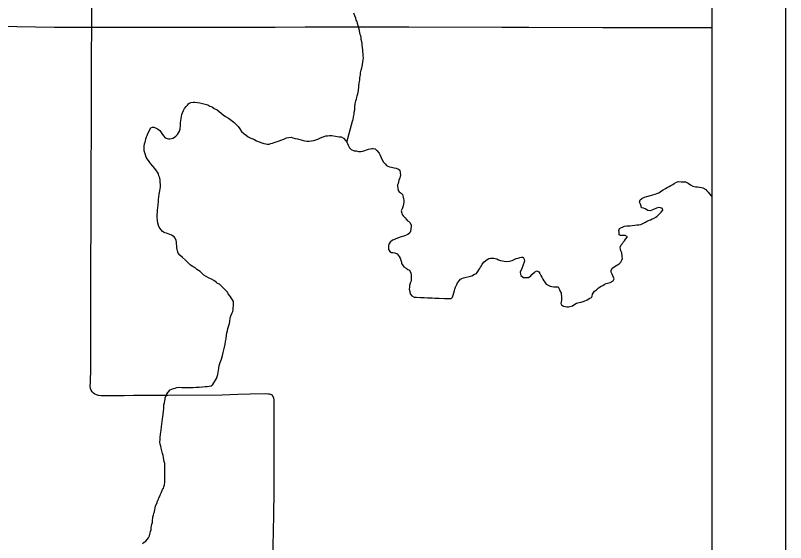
# Model space of a CAD drawing. Extents: x -17 to 88, y -5 to 22.
# Drawn here: x -11.306 to -10.26, y 19.522 to 20.238 of the extents above; entities that cross this region are included whole.
import ezdxf

# ---------------------------------------------------------------- set-up
doc = ezdxf.new("R2010")
doc.units = 0
for name, color, linetype in [('Default', 7, 'Continuous'), ('GM_X_County_Road', 7, 'Continuous'), ('GM_X_Minor_River', 7, 'Continuous'), ('GM_X_Township_Road', 7, 'Continuous'), ('SH_Data', 7, 'Continuous')]:
    doc.layers.add(name, color=color, linetype=linetype)

msp = doc.modelspace()

# ---------------------------------------------------------------- linework, layer by layer
at = {"layer": 'Default'}
msp.add_lwpolyline([(-17.1602, 20.9), (-10.3602, 20.9), (-10.3602, 14.1), (-17.1602, 14.1)], close=True, dxfattribs=at)
at = {"layer": 'GM_X_County_Road'}
for points in [[(-12.2088, 20.2321), (-12.1227, 20.231), (-12.0798, 20.2306), (-12.0096, 20.23), (-11.917, 20.2293), (-11.8213, 20.2286), (-11.7523, 20.2281), (-11.6665, 20.2273), (-11.6355, 20.2269), (-11.6162, 20.2268), (-11.5398, 20.2261), (-11.4329, 20.2247), (-11.4005, 20.2243), (-11.3297, 20.2235), (-11.2526, 20.2225), (-11.2284, 20.2223), (-11.2019, 20.2224)], [(-11.2019, 20.2224), (-11.1482, 20.2223), (-11.1252, 20.2223), (-11.0339, 20.2223), (-10.9835, 20.2224), (-10.9531, 20.2225), (-10.9121, 20.2226), (-10.8531, 20.2226), (-10.7717, 20.2228), (-10.6455, 20.2223), (-10.6089, 20.2222), (-10.5082, 20.222), (-10.4659, 20.2219), (-10.4162, 20.2218), (-10.3602, 20.2217)]]:
    msp.add_lwpolyline(points, dxfattribs=at)
at = {"layer": 'GM_X_Minor_River'}
for points in [[(-10.8558, 20.0661), (-10.8481, 20.0944), (-10.8473, 20.0967), (-10.8465, 20.1005), (-10.846, 20.1039), (-10.8456, 20.1069), (-10.8451, 20.1099), (-10.8447, 20.1126), (-10.8447, 20.1145), (-10.8442, 20.1179), (-10.8438, 20.1202), (-10.8434, 20.1224), (-10.8426, 20.1247), (-10.8422, 20.127), (-10.8417, 20.1289), (-10.8409, 20.1319), (-10.8401, 20.1364), (-10.8388, 20.1467), (-10.8383, 20.1504), (-10.8382, 20.1535), (-10.8378, 20.1558), (-10.8374, 20.1576), (-10.837, 20.1603), (-10.8361, 20.1641), (-10.8353, 20.1671), (-10.8345, 20.1713), (-10.834, 20.1751), (-10.8336, 20.1781), (-10.8332, 20.1807), (-10.8335, 20.1834), (-10.8334, 20.1864), (-10.8338, 20.1887), (-10.8341, 20.1914), (-10.8344, 20.1948), (-10.8348, 20.1979), (-10.8351, 20.2001), (-10.8354, 20.2024), (-10.8361, 20.2055), (-10.8365, 20.2081), (-10.8368, 20.2104), (-10.8375, 20.2123), (-10.8379, 20.2146), (-10.8386, 20.2177), (-10.8393, 20.2207), (-10.8403, 20.2242), (-10.8411, 20.2272), (-10.8418, 20.2299), (-10.8429, 20.2318), (-10.8436, 20.2345), (-10.845, 20.2379), (-10.8461, 20.2414)], [(-11.0811, 20.0954), (-11.0807, 20.0984), (-11.0803, 20.101), (-11.0795, 20.1037), (-11.0786, 20.1059), (-11.0775, 20.109), (-11.0759, 20.1116), (-11.0739, 20.1146), (-11.072, 20.1164), (-11.07, 20.1187), (-11.0674, 20.1198), (-11.0643, 20.1205), (-11.062, 20.1204), (-11.0586, 20.12), (-11.0552, 20.1196), (-11.0518, 20.1187), (-11.048, 20.1175), (-11.0446, 20.1167), (-11.0416, 20.1151), (-11.0386, 20.1139), (-11.036, 20.112), (-11.0318, 20.11), (-11.0236, 20.103), (-11.0202, 20.1011), (-11.0164, 20.0987), (-11.0127, 20.096), (-11.0093, 20.0933), (-11.0063, 20.0905), (-11.0033, 20.0874), (-11.0011, 20.0844), (-10.9989, 20.0805), (-10.9955, 20.0778), (-10.9925, 20.0755), (-10.9895, 20.0735), (-10.9861, 20.0716), (-10.982, 20.07), (-10.9782, 20.068), (-10.9745, 20.0664), (-10.9711, 20.0652), (-10.9684, 20.0644), (-10.9658, 20.064), (-10.9639, 20.0635), (-10.9612, 20.0635), (-10.9589, 20.0642), (-10.9566, 20.0649), (-10.9543, 20.0657), (-10.9516, 20.0664), (-10.9486, 20.0674), (-10.9451, 20.0689), (-10.9413, 20.0703), (-10.9375, 20.0718), (-10.9344, 20.0725), (-10.9314, 20.0728), (-10.9291, 20.072), (-10.9257, 20.0712), (-10.9227, 20.0704), (-10.9193, 20.0696), (-10.9162, 20.0687), (-10.9128, 20.0679), (-10.9098, 20.0675), (-10.9068, 20.0674), (-10.9037, 20.0677), (-10.9007, 20.0684), (-10.898, 20.0692), (-10.8953, 20.0702), (-10.8922, 20.0717), (-10.8892, 20.0728), (-10.8865, 20.0739), (-10.8842, 20.0746), (-10.8819, 20.0749), (-10.8792, 20.0753), (-10.8762, 20.0752), (-10.866, 20.0735), (-10.8633, 20.0731), (-10.8603, 20.0715), (-10.857, 20.068), (-10.8558, 20.0661), (-10.8547, 20.0642), (-10.854, 20.0619), (-10.8522, 20.0584), (-10.85, 20.0561), (-10.8458, 20.0545), (-10.8431, 20.0541), (-10.8397, 20.0536), (-10.8367, 20.0536), (-10.834, 20.0539), (-10.8313, 20.0546), (-10.829, 20.0557), (-10.8264, 20.0564), (-10.8237, 20.0571), (-10.8218, 20.0575), (-10.8199, 20.0574), (-10.8172, 20.057), (-10.815, 20.0547), (-10.812, 20.0512), (-10.8109, 20.0493), (-10.8095, 20.0462), (-10.8084, 20.0432), (-10.8058, 20.039), (-10.8039, 20.0366), (-10.8021, 20.0343)], [(-11.0331, 19.8761), (-11.0361, 19.8781), (-11.0395, 19.88), (-11.0433, 19.8816), (-11.0467, 19.8836), (-11.0497, 19.8855), (-11.0523, 19.8879), (-11.0549, 19.8902), (-11.0572, 19.8917), (-11.0594, 19.8933), (-11.0617, 19.8952), (-11.0636, 19.8964), (-11.0677, 19.8988), (-11.0707, 19.9015), (-11.0748, 19.9057), (-11.0789, 19.9092), (-11.0823, 19.9127), (-11.0845, 19.9154), (-11.0856, 19.9185), (-11.0859, 19.9204), (-11.0863, 19.9227), (-11.0866, 19.9253), (-11.0869, 19.928), (-11.0869, 19.9303), (-11.0872, 19.9326), (-11.0887, 19.9356), (-11.0902, 19.9375), (-11.0935, 19.9399), (-11.0958, 19.9407), (-11.0981, 19.9415), (-11.1007, 19.9423), (-11.1026, 19.9431), (-11.1045, 19.9439), (-11.1064, 19.9454), (-11.1104, 19.9505), (-11.1115, 19.9528), (-11.1122, 19.9562), (-11.1129, 19.96), (-11.1132, 19.9638), (-11.1132, 19.9676), (-11.1127, 19.971), (-11.1127, 19.974), (-11.1122, 19.9771), (-11.1118, 19.9816), (-11.1113, 19.985), (-11.1113, 19.9881), (-11.1108, 19.9919), (-11.1104, 19.9956), (-11.1095, 19.9998), (-11.1091, 20.0028), (-11.1087, 20.0055), (-11.1086, 20.0089), (-11.1089, 20.0112), (-11.1092, 20.0146), (-11.1096, 20.0177), (-11.1107, 20.0203), (-11.1114, 20.023), (-11.1128, 20.0253), (-11.114, 20.0272), (-11.1162, 20.0303), (-11.1192, 20.0334), (-11.1218, 20.0365), (-11.1232, 20.0384), (-11.1251, 20.0411), (-11.1266, 20.0434), (-11.1281, 20.0457), (-11.1291, 20.0488), (-11.1298, 20.0514), (-11.1306, 20.0541), (-11.1309, 20.0587), (-11.1308, 20.0606), (-11.1304, 20.0636), (-11.1296, 20.0659), (-11.1288, 20.0681), (-11.1284, 20.0704), (-11.1275, 20.0731), (-11.1267, 20.0753), (-11.1256, 20.078), (-11.1216, 20.0855), (-11.1197, 20.0866), (-11.1178, 20.0865), (-11.1144, 20.085), (-11.1125, 20.0842), (-11.1095, 20.0818), (-11.1069, 20.078), (-11.1047, 20.0749), (-11.1025, 20.0718), (-11.0998, 20.071), (-11.0979, 20.0706), (-11.096, 20.0706), (-11.0937, 20.0709), (-11.0918, 20.0716), (-11.0895, 20.0727), (-11.0876, 20.0742), (-11.0857, 20.0764), (-11.0841, 20.0787), (-11.0829, 20.081), (-11.0821, 20.084), (-11.0816, 20.0885), (-11.0816, 20.0919), (-11.0811, 20.0954)], [(-10.8021, 20.0343), (-10.8002, 20.0335), (-10.7979, 20.0327), (-10.7953, 20.0323), (-10.7915, 20.0311), (-10.7888, 20.0307), (-10.7854, 20.0295), (-10.7836, 20.0279), (-10.7832, 20.0245), (-10.7829, 20.0218), (-10.7833, 20.0196), (-10.7838, 20.0177), (-10.785, 20.0143), (-10.7858, 20.0124), (-10.7862, 20.0101), (-10.787, 20.0082), (-10.787, 20.0063), (-10.7867, 20.0037), (-10.786, 20.0006), (-10.7845, 19.9987), (-10.7819, 19.9967), (-10.7804, 19.9948), (-10.7793, 19.9914), (-10.779, 19.9891), (-10.7782, 19.9872), (-10.7783, 19.9845), (-10.7795, 19.9796), (-10.7807, 19.9755), (-10.7819, 19.9728), (-10.7812, 19.9698), (-10.7805, 19.9679), (-10.7794, 19.9659), (-10.7764, 19.9632), (-10.7753, 19.9613), (-10.7734, 19.9594), (-10.7716, 19.9582), (-10.7697, 19.9566), (-10.7686, 19.9532), (-10.7683, 19.9513), (-10.7691, 19.9452), (-10.7703, 19.943), (-10.773, 19.9408), (-10.7753, 19.9397), (-10.7784, 19.9386), (-10.7818, 19.9375), (-10.7857, 19.9361), (-10.7891, 19.9346), (-10.7918, 19.9335), (-10.7937, 19.9328), (-10.7968, 19.9302), (-10.7987, 19.9276), (-10.7992, 19.9253), (-10.7992, 19.9223), (-10.7993, 19.9204), (-10.7974, 19.9177), (-10.7952, 19.9161), (-10.7933, 19.9161), (-10.7906, 19.9156), (-10.7876, 19.9144), (-10.7846, 19.9106), (-10.7835, 19.9083), (-10.7824, 19.906), (-10.7817, 19.9033), (-10.7814, 19.9014), (-10.7803, 19.8995), (-10.7784, 19.8968), (-10.7754, 19.8948), (-10.7728, 19.8929), (-10.7709, 19.8921), (-10.7687, 19.8883), (-10.7683, 19.886), (-10.7685, 19.8788), (-10.7689, 19.8765), (-10.7697, 19.8746), (-10.7705, 19.8716), (-10.7709, 19.8689), (-10.771, 19.8663), (-10.7703, 19.8632), (-10.7696, 19.8602), (-10.7677, 19.8575), (-10.7644, 19.8555), (-10.7613, 19.8555), (-10.7556, 19.855), (-10.7507, 19.8549), (-10.7461, 19.8548), (-10.7427, 19.8547), (-10.7397, 19.8547), (-10.7362, 19.8542), (-10.7305, 19.8541), (-10.7233, 19.8536), (-10.7176, 19.8539), (-10.7142, 19.8538), (-10.7123, 19.8557), (-10.7115, 19.8583), (-10.7106, 19.8614), (-10.7098, 19.8644), (-10.709, 19.8666), (-10.7082, 19.8689), (-10.7074, 19.8708), (-10.7066, 19.8727), (-10.7054, 19.8749)], [(-10.4946, 19.8847), (-10.4957, 19.8866), (-10.4968, 19.8897), (-10.4968, 19.8916), (-10.4956, 19.895), (-10.4933, 19.8964), (-10.4902, 19.8986), (-10.4883, 19.8994), (-10.486, 19.9008), (-10.484, 19.9031), (-10.4829, 19.905), (-10.4817, 19.908), (-10.482, 19.911), (-10.4827, 19.9156), (-10.4838, 19.9183), (-10.4845, 19.9206), (-10.4848, 19.9225), (-10.4844, 19.9244), (-10.4832, 19.9266), (-10.4817, 19.9285), (-10.4805, 19.9304), (-10.4789, 19.9322), (-10.4774, 19.9345), (-10.475, 19.9375), (-10.478, 19.9391), (-10.4803, 19.9391), (-10.4822, 19.9391), (-10.4841, 19.9392), (-10.486, 19.9403), (-10.4863, 19.9438), (-10.4867, 19.9461), (-10.4855, 19.9487), (-10.4789, 19.952), (-10.4755, 19.9523), (-10.4717, 19.9526), (-10.4683, 19.9529), (-10.4648, 19.9532), (-10.4622, 19.9536), (-10.4595, 19.9539), (-10.4568, 19.9542), (-10.4549, 19.955), (-10.453, 19.9561), (-10.4503, 19.9575), (-10.4476, 19.959), (-10.4438, 19.9608), (-10.4415, 19.9619), (-10.4396, 19.9623), (-10.4365, 19.9641), (-10.4346, 19.9656), (-10.4326, 19.9674), (-10.4307, 19.9693), (-10.4292, 19.9712), (-10.4268, 19.9738), (-10.4275, 19.9761), (-10.4298, 19.9769), (-10.4321, 19.9773), (-10.4355, 19.9766), (-10.4394, 19.9748), (-10.442, 19.9737), (-10.444, 19.973), (-10.4474, 19.9734), (-10.4507, 19.9754), (-10.453, 19.9762), (-10.4557, 19.977), (-10.4564, 19.9793), (-10.4571, 19.982), (-10.4586, 19.9846), (-10.4577, 19.9877), (-10.4554, 19.9895), (-10.4516, 19.9913), (-10.4485, 19.9924), (-10.4436, 19.9935), (-10.4405, 19.9946), (-10.4371, 19.9953), (-10.4348, 19.9964), (-10.4325, 19.9974), (-10.4305, 19.9985), (-10.4286, 20), (-10.4263, 20.0015), (-10.4232, 20.003), (-10.4209, 20.0044), (-10.4182, 20.0059), (-10.4159, 20.0074), (-10.4133, 20.0085), (-10.4113, 20.01), (-10.4082, 20.0118), (-10.4056, 20.0125), (-10.4018, 20.0124), (-10.3987, 20.0124), (-10.3961, 20.012), (-10.3942, 20.0112), (-10.3923, 20.0104), (-10.3893, 20.008), (-10.3863, 20.0061), (-10.3844, 20.006), (-10.3821, 20.0056), (-10.3799, 20.0056), (-10.3772, 20.0048), (-10.3746, 20.0043), (-10.3727, 20.0039), (-10.3685, 20.002)], [(-10.3685, 20.002), (-10.367, 20), (-10.3652, 19.9981), (-10.3637, 19.9958), (-10.3618, 19.9935), (-10.3602, 19.9921)], [(-10.7054, 19.8749), (-10.7035, 19.8779), (-10.7016, 19.8798), (-10.6996, 19.8809), (-10.6973, 19.8816), (-10.6859, 19.8844), (-10.6824, 19.8867), (-10.6797, 19.8877), (-10.6778, 19.8904), (-10.6766, 19.8926), (-10.6754, 19.8945), (-10.6742, 19.8964), (-10.6731, 19.8983), (-10.6719, 19.9005), (-10.6692, 19.9035), (-10.6653, 19.9068), (-10.663, 19.9079), (-10.6607, 19.9087), (-10.6584, 19.9086), (-10.6562, 19.9086), (-10.6539, 19.9082), (-10.652, 19.9074), (-10.6497, 19.9062), (-10.6471, 19.9054), (-10.6444, 19.9049), (-10.6422, 19.9045), (-10.6391, 19.9041), (-10.6349, 19.9044), (-10.6315, 19.9055), (-10.6288, 19.9065), (-10.6261, 19.908), (-10.6231, 19.9087), (-10.6208, 19.9094), (-10.6189, 19.9098), (-10.6166, 19.9097), (-10.6151, 19.9071), (-10.6148, 19.9044), (-10.6168, 19.8983), (-10.6184, 19.8946), (-10.6204, 19.8897), (-10.6201, 19.887), (-10.6197, 19.8851), (-10.6178, 19.8836), (-10.616, 19.8824), (-10.6091, 19.8823), (-10.606, 19.8845), (-10.6045, 19.8863), (-10.601, 19.8893), (-10.5979, 19.8912), (-10.5953, 19.89), (-10.5938, 19.8877), (-10.5923, 19.885), (-10.5909, 19.8827), (-10.5898, 19.88), (-10.5883, 19.8777), (-10.5872, 19.8758), (-10.585, 19.8731), (-10.5827, 19.8719), (-10.5797, 19.8707), (-10.5774, 19.8699), (-10.5748, 19.8695), (-10.5713, 19.8694), (-10.5691, 19.8694), (-10.5672, 19.8659), (-10.5661, 19.8632), (-10.565, 19.8613), (-10.5647, 19.859), (-10.5644, 19.8567), (-10.5644, 19.8541), (-10.5645, 19.8518), (-10.5649, 19.8488), (-10.5653, 19.8469), (-10.5642, 19.845), (-10.5616, 19.8434), (-10.5593, 19.843), (-10.557, 19.8426), (-10.5547, 19.8425), (-10.5494, 19.8439), (-10.5475, 19.845), (-10.544, 19.8472), (-10.5421, 19.848), (-10.5402, 19.8483), (-10.5375, 19.8486), (-10.5337, 19.8501), (-10.5295, 19.8519), (-10.526, 19.8541), (-10.5237, 19.8552), (-10.5229, 19.8571), (-10.5221, 19.8594), (-10.5194, 19.8635), (-10.5167, 19.8657), (-10.514, 19.868), (-10.5105, 19.8705), (-10.5082, 19.8716), (-10.5063, 19.8727), (-10.5036, 19.8742), (-10.5001, 19.8749), (-10.4982, 19.8756), (-10.4944, 19.8778), (-10.4928, 19.8805), (-10.4946, 19.8847)], [(-11.1041, 19.5979), (-11.1033, 19.6006), (-11.1028, 19.6044), (-11.1028, 19.6082), (-11.1027, 19.6127), (-11.1026, 19.6169), (-11.1029, 19.6199), (-11.1029, 19.6241), (-11.1028, 19.6268), (-11.1027, 19.6298), (-11.1035, 19.6321), (-11.1042, 19.6348), (-11.1045, 19.6378), (-11.1052, 19.6405), (-11.1059, 19.6432), (-11.1077, 19.6504), (-11.1084, 19.6531), (-11.1091, 19.6557), (-11.1094, 19.6584), (-11.109, 19.6622), (-11.1089, 19.6649), (-11.1085, 19.6694), (-11.1076, 19.6751), (-11.1071, 19.6793), (-11.1067, 19.683), (-11.1062, 19.6868), (-11.1058, 19.6902), (-11.1054, 19.6929), (-11.1049, 19.6963), (-11.1045, 19.7012), (-11.104, 19.7039), (-11.104, 19.7065), (-11.1039, 19.7092), (-11.1031, 19.7118), (-11.1027, 19.7149), (-11.1023, 19.7168), (-11.1022, 19.7187), (-11.101, 19.7221), (-11.1002, 19.7243), (-11.0983, 19.7266), (-11.0956, 19.7295), (-11.0933, 19.7306), (-11.091, 19.7317), (-11.0887, 19.7321), (-11.0864, 19.7328), (-11.0837, 19.7331), (-11.0795, 19.733), (-11.075, 19.733), (-11.0704, 19.7329), (-11.0643, 19.7328), (-11.0601, 19.7331), (-11.056, 19.7334), (-11.0518, 19.7337), (-11.048, 19.734), (-11.0453, 19.7343), (-11.0426, 19.7346), (-11.0399, 19.7353), (-11.0376, 19.7368), (-11.0325, 19.7451), (-11.0317, 19.7477), (-11.0309, 19.7504), (-11.0305, 19.753), (-11.0301, 19.7557), (-11.0296, 19.7587), (-11.0288, 19.7629), (-11.0276, 19.7666), (-11.026, 19.7712), (-11.0247, 19.7765), (-11.0235, 19.7802), (-11.0227, 19.784), (-11.0219, 19.7878), (-11.021, 19.7916), (-11.0202, 19.7954), (-11.0197, 19.7991), (-11.0189, 19.8037), (-11.0185, 19.8071), (-11.0176, 19.8097), (-11.0172, 19.8128), (-11.0164, 19.8158), (-11.0152, 19.8199), (-11.0147, 19.823), (-11.0139, 19.8264), (-11.0135, 19.829), (-11.0127, 19.8313), (-11.0119, 19.8332), (-11.0103, 19.8362), (-11.0099, 19.8388), (-11.0098, 19.8407), (-11.0094, 19.8441), (-11.0094, 19.8468), (-11.0097, 19.8495), (-11.0108, 19.8518), (-11.0126, 19.8548), (-11.0141, 19.8571), (-11.0167, 19.8602), (-11.0178, 19.8625), (-11.023, 19.8679), (-11.0264, 19.871), (-11.0286, 19.873), (-11.0313, 19.8742), (-11.0331, 19.8761)], [(-11.1329, 19.521), (-11.1306, 19.5229), (-11.1287, 19.5243), (-11.1248, 19.5288), (-11.1236, 19.5315), (-11.1228, 19.5352), (-11.122, 19.5371), (-11.1215, 19.5394), (-11.1211, 19.5424), (-11.1207, 19.5451), (-11.1203, 19.5473), (-11.1195, 19.5496), (-11.1194, 19.553), (-11.119, 19.5549), (-11.1189, 19.5572), (-11.1181, 19.5595), (-11.1177, 19.5621), (-11.1169, 19.564), (-11.1161, 19.567), (-11.1157, 19.5689), (-11.1152, 19.5719), (-11.1136, 19.5753), (-11.1125, 19.5783), (-11.1113, 19.581), (-11.1108, 19.5829), (-11.1093, 19.5863), (-11.1085, 19.5881), (-11.1073, 19.5908), (-11.1057, 19.5942), (-11.1045, 19.596), (-11.1041, 19.5979)]]:
    msp.add_lwpolyline(points, dxfattribs=at)
at = {"layer": 'GM_X_Township_Road'}
for points in [[(-11.2019, 20.2224), (-11.2019, 20.2527), (-11.2019, 20.2881), (-11.2016, 20.3465), (-11.201, 20.4174), (-11.2007, 20.4497), (-11.2, 20.5007), (-11.1998, 20.5218), (-11.1992, 20.6131), (-11.1988, 20.6604), (-11.1983, 20.7263), (-11.1978, 20.7822), (-11.1974, 20.8375), (-11.1969, 20.9)], [(-10.9561, 19.4963), (-10.9549, 19.5591), (-10.9544, 19.592), (-10.9544, 19.618), (-10.9544, 19.6777), (-10.9545, 19.697), (-10.9542, 19.7124), (-10.9544, 19.7161), (-10.9549, 19.7183), (-10.9554, 19.7198), (-10.956, 19.721), (-10.9568, 19.7219), (-10.958, 19.7228), (-10.9592, 19.7233), (-10.9607, 19.7237), (-10.9623, 19.724), (-10.9666, 19.7242), (-10.987, 19.7236), (-11.0037, 19.7232), (-11.0249, 19.7226), (-11.0988, 19.7221), (-11.1454, 19.7218), (-11.1579, 19.7216), (-11.161, 19.7216), (-11.1777, 19.7214), (-11.1834, 19.7214), (-11.1891, 19.7216), (-11.1926, 19.7221), (-11.1953, 19.7229), (-11.1977, 19.724), (-11.1996, 19.7251), (-11.2013, 19.7268), (-11.2027, 19.7291), (-11.2036, 19.7314), (-11.2039, 19.7348), (-11.2038, 19.7396), (-11.2034, 19.7593), (-11.2033, 19.7798), (-11.2031, 19.8239), (-11.2032, 19.9084), (-11.2029, 19.9481), (-11.2029, 19.9661), (-11.2029, 19.9966), (-11.2023, 20.1147), (-11.2022, 20.1843), (-11.2019, 20.2216), (-11.2019, 20.2224)]]:
    msp.add_lwpolyline(points, dxfattribs=at)
at = {"layer": 'SH_Data'}
for p, q in [((-10.2602, 21), (-10.2602, 14)), ((-10.3602, 20.9), (-10.3602, 14.1))]:
    msp.add_line(p, q, dxfattribs=at)

doc.saveas('drawing.dxf')
